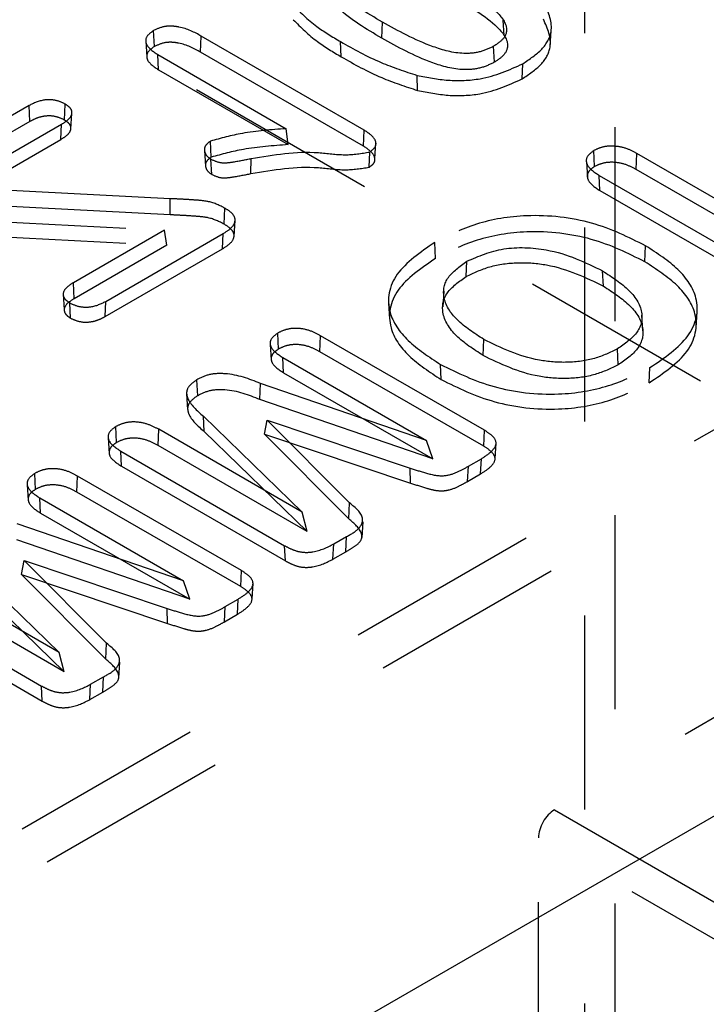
# Model space of a CAD drawing. Header units: inches. Extents: x 1907 to 2452, y -210 to -54.
# Tile 542 of 656: x 2010.555 to 2010.909, y -194.38 to -193.873. Entities that reach past the tile are written whole.
import ezdxf

# ---------------------------------------------------------------- set-up
doc = ezdxf.new("R2010")
doc.units = ezdxf.units.IN
doc.header["$LTSCALE"] = 0.5
doc.header["$MEASUREMENT"] = 0
doc.linetypes.add('HIDDEN', pattern=[0.225, 0.15, -0.075])
doc.layers.add('SID-M-H', color=4, linetype='HIDDEN')
doc.layers.add('SID-M-S', color=105, linetype='Continuous')

msp = doc.modelspace()

# ---------------------------------------------------------------- linework, layer by layer
at = {"layer": 'SID-M-H'}
for p, q in [((2012.98429, -195.25915), (1991.78034, -183.01837)), ((2010.846, -192.98005), (2010.846, -195.57012)), ((2010.8615, -193.52844), (2010.8615, -195.16185)), ((2010.74144, -193.88257), (2010.7418, -193.87432)), ((2010.80456, -193.88122), (2010.80408, -193.87329)), ((2010.6242, -193.88686), (2010.62384, -193.87861)), ((2010.64803, -193.88971), (2010.64839, -193.88146)), ((2010.73232, -193.92991), (2010.64839, -193.88146)), ((2010.82829, -193.8867), (2010.8288, -193.87869)), ((2010.61977, -193.88414), (2010.62029, -193.89216)), ((2010.72057, -193.89218), (2010.72021, -193.88435)), ((2010.79945, -193.89497), (2010.79909, -193.88672)), ((2010.62632, -193.89883), (2010.62595, -193.891)), ((2010.62595, -193.891), (2010.69211, -193.9292)), ((2010.73195, -193.93816), (2010.64803, -193.88971)), ((2010.81371, -193.90358), (2010.81408, -193.89575)), ((2010.62632, -193.89883), (2010.6932, -193.93744)), ((2010.75991, -193.90952), (2010.7597, -193.90175)), ((2010.55966, -193.91727), (2010.49052, -193.95718)), ((2010.56001, -193.92552), (2010.55966, -193.91727)), ((2010.57786, -193.92474), (2010.57823, -193.91649)), ((2010.5812, -193.92935), (2010.58171, -193.92134)), ((2010.56001, -193.92552), (2010.49089, -193.96543)), ((2010.52001, -193.95944), (2010.57636, -193.92691)), ((2010.57599, -193.93474), (2010.57636, -193.92691)), ((2010.6932, -193.93744), (2010.69211, -193.9292)), ((2010.73195, -193.93816), (2010.73232, -193.92991)), ((2010.51886, -193.96772), (2010.57599, -193.93474)), ((2010.65345, -193.9439), (2010.65309, -193.93565)), ((2010.73787, -193.94454), (2010.73838, -193.93648)), ((2011.16235, -193.94032), (2010.43854, -194.35816)), ((2010.65008, -193.94043), (2010.65059, -193.94846)), ((2010.73487, -193.94909), (2010.73524, -193.94126)), ((2010.85115, -193.9487), (2010.85079, -193.94045)), ((2010.87259, -193.95024), (2010.87295, -193.94199)), ((2010.9357, -193.97821), (2010.87295, -193.94199)), ((2010.65376, -193.95274), (2010.65339, -193.94492)), ((2010.674, -193.95236), (2010.67417, -193.9446)), ((2010.84689, -193.94632), (2010.8474, -193.95433)), ((2010.8539, -193.96111), (2010.85353, -193.95328)), ((2010.85353, -193.95328), (2010.93661, -194.00124)), ((2010.93655, -193.98716), (2010.87259, -193.95024)), ((2011.17511, -193.95732), (2010.4513, -194.37517)), ((2010.63239, -193.96528), (2010.52001, -193.95944)), ((2010.8539, -193.96111), (2010.93697, -194.00907)), ((2010.63234, -193.97362), (2010.51886, -193.96772)), ((2010.63234, -193.97362), (2010.63239, -193.96528)), ((2010.66023, -193.97841), (2010.66059, -193.97017)), ((2010.50959, -193.9754), (2010.62945, -193.98144)), ((2010.66532, -193.98459), (2010.66584, -193.97657)), ((2010.50963, -193.98314), (2010.6306, -193.98924)), ((2010.62945, -193.98144), (2010.58245, -194.00857)), ((2010.59915, -194.01822), (2010.65972, -193.98325)), ((2010.6306, -193.98924), (2010.62945, -193.98144)), ((2010.65935, -193.99108), (2010.65972, -193.98325)), ((2010.6306, -193.98924), (2010.58282, -194.01682)), ((2010.7691, -193.99607), (2010.76873, -193.98782)), ((2010.87703, -193.9978), (2010.87739, -193.98955)), ((2010.59879, -194.02604), (2010.65935, -193.99108)), ((2010.78494, -194.00536), (2010.7853, -193.99754)), ((2010.85564, -194.01032), (2010.85527, -194.0025)), ((2010.58282, -194.01682), (2010.58245, -194.00857)), ((2010.57722, -194.01442), (2010.57773, -194.02246)), ((2010.77337, -194.01302), (2010.77285, -194.02105)), ((2010.58101, -194.02686), (2010.58064, -194.01903)), ((2010.59879, -194.02604), (2010.59915, -194.01822)), ((2010.74487, -194.01919), (2010.74538, -194.02721)), ((2010.9035, -194.03159), (2010.90401, -194.02356)), ((2010.87606, -194.03335), (2010.87554, -194.02533)), ((2010.68819, -194.04277), (2010.68782, -194.03453)), ((2010.70954, -194.04415), (2010.7099, -194.03589)), ((2010.79437, -194.08466), (2010.7099, -194.03589)), ((2010.79366, -194.0461), (2010.79402, -194.03785)), ((2010.68396, -194.04039), (2010.68448, -194.0484)), ((2010.794, -194.0929), (2010.70954, -194.04415)), ((2010.86331, -194.05096), (2010.86295, -194.04271)), ((2010.69085, -194.05501), (2010.69048, -194.04718)), ((2010.69048, -194.04718), (2010.76449, -194.08991)), ((2010.69085, -194.05501), (2010.76777, -194.09942)), ((2010.77212, -194.05854), (2010.77175, -194.05071)), ((2010.87929, -194.06018), (2010.87965, -194.05235)), ((2010.64654, -194.06682), (2010.64617, -194.05857)), ((2010.67858, -194.06877), (2010.67884, -194.06048)), ((2010.76449, -194.08991), (2010.67884, -194.06048)), ((2010.64085, -194.06591), (2010.64137, -194.07394)), ((2010.76777, -194.09942), (2010.67858, -194.06877)), ((2010.64993, -194.08532), (2010.64948, -194.07743)), ((2010.64948, -194.07743), (2010.70046, -194.12687)), ((2010.68096, -194.08668), (2010.68236, -194.07946)), ((2010.72484, -194.12211), (2010.68236, -194.07946)), ((2010.68236, -194.07946), (2010.75605, -194.1041)), ((2010.60474, -194.09095), (2010.60437, -194.0827)), ((2010.62609, -194.0924), (2010.62645, -194.08415)), ((2010.70046, -194.12687), (2010.62645, -194.08415)), ((2010.64993, -194.08532), (2010.70302, -194.1368)), ((2010.794, -194.0929), (2010.79437, -194.08466)), ((2010.6004, -194.08856), (2010.60092, -194.09657)), ((2010.72439, -194.1303), (2010.68096, -194.08668)), ((2010.68096, -194.08668), (2010.75631, -194.11188)), ((2010.76777, -194.09942), (2010.76449, -194.08991)), ((2010.60727, -194.10319), (2010.6069, -194.09536)), ((2010.6069, -194.09536), (2010.69137, -194.14412)), ((2010.70302, -194.1368), (2010.62609, -194.0924)), ((2010.79982, -194.09924), (2010.80034, -194.0912)), ((2010.78606, -194.10317), (2010.79276, -194.0993)), ((2010.79239, -194.10713), (2010.79276, -194.0993)), ((2010.60727, -194.10319), (2010.69173, -194.15195)), ((2010.75631, -194.11188), (2010.75605, -194.1041)), ((2010.7857, -194.11099), (2010.78606, -194.10317)), ((2010.56291, -194.11509), (2010.56255, -194.10685)), ((2010.58426, -194.11646), (2010.58462, -194.10821)), ((2010.6691, -194.15698), (2010.58462, -194.10821)), ((2010.7857, -194.11099), (2010.79239, -194.10713)), ((2010.55869, -194.11271), (2010.5592, -194.12072)), ((2010.56557, -194.12733), (2010.5652, -194.1195)), ((2010.5652, -194.1195), (2010.63921, -194.16223)), ((2010.66873, -194.16522), (2010.58426, -194.11646)), ((2010.72439, -194.1303), (2010.72484, -194.12211)), ((2010.56557, -194.12733), (2010.6425, -194.17174)), ((2010.70302, -194.1368), (2010.70046, -194.12687)), ((2010.63921, -194.16223), (2010.55357, -194.1328)), ((2010.73125, -194.13986), (2010.73177, -194.13184)), ((2010.6425, -194.17174), (2010.5533, -194.14109)), ((2010.71664, -194.14324), (2010.72332, -194.13939)), ((2010.72295, -194.14722), (2010.72332, -194.13939)), ((2010.69173, -194.15195), (2010.69137, -194.14412)), ((2010.71628, -194.15107), (2010.71664, -194.14324)), ((2010.52421, -194.14975), (2010.57518, -194.19919)), ((2010.55568, -194.159), (2010.55709, -194.15178)), ((2010.59957, -194.19443), (2010.55709, -194.15178)), ((2010.55709, -194.15178), (2010.63078, -194.17642)), ((2010.71628, -194.15107), (2010.72295, -194.14722)), ((2010.57518, -194.19919), (2010.50117, -194.15646)), ((2010.66873, -194.16522), (2010.6691, -194.15698)), ((2010.52465, -194.15763), (2010.57774, -194.20912)), ((2010.59912, -194.20262), (2010.55568, -194.159)), ((2010.55568, -194.159), (2010.63103, -194.18419)), ((2010.57774, -194.20912), (2010.50081, -194.16472)), ((2010.6425, -194.17174), (2010.63921, -194.16223)), ((2010.67455, -194.17156), (2010.67506, -194.16352)), ((2010.48162, -194.16768), (2010.56609, -194.21644)), ((2010.66079, -194.17549), (2010.66749, -194.17162)), ((2010.66712, -194.17945), (2010.66749, -194.17162)), ((2010.48199, -194.17551), (2010.56645, -194.22427)), ((2010.63103, -194.18419), (2010.63078, -194.17642)), ((2010.66043, -194.18331), (2010.66079, -194.17549)), ((2010.66043, -194.18331), (2010.66712, -194.17945)), ((2010.9844, -194.19135), (2010.83043, -194.28024)), ((2010.59912, -194.20262), (2010.59957, -194.19443)), ((2010.57774, -194.20912), (2010.57518, -194.19919)), ((2010.60598, -194.21218), (2010.60649, -194.20416)), ((2010.59137, -194.21556), (2010.59804, -194.21171)), ((2010.59768, -194.21954), (2010.59804, -194.21171)), ((2010.56645, -194.22427), (2010.56609, -194.21644)), ((2010.59101, -194.22339), (2010.59137, -194.21556)), ((2010.59101, -194.22339), (2010.59768, -194.21954)), ((2010.83043, -194.28024), (2010.96547, -194.35819)), ((2010.82222, -194.62785), (2010.82222, -194.29462)), ((2010.95712, -194.37249), (2010.82222, -194.29462))]:
    msp.add_line(p, q, dxfattribs=at)
msp.add_ellipse((2010.83058, -194.28997), major_axis=(0.00575, 0.01032), ratio=0.587367, start_param=0.776279, end_param=2.329622, dxfattribs=at)
for points, knots in [([(2010.7418, -193.87432), (2010.73376, -193.86957), (2010.72172, -193.86246), (2010.71269, -193.85157), (2010.71425, -193.84468), (2010.71802, -193.84212), (2010.7199, -193.84083)], [0, 0, 0, 0, 0.501487, 0.750618, 0.875105, 1, 1, 1, 1]), ([(2010.74144, -193.88257), (2010.73337, -193.8778), (2010.72124, -193.87064), (2010.71215, -193.85963), (2010.71376, -193.8526), (2010.71761, -193.84997), (2010.71954, -193.84866)], [0, 0, 0, 0, 0.497472, 0.7473126, 0.8738189, 1, 1, 1, 1]), ([(2010.77858, -193.85376), (2010.7865, -193.85843), (2010.79834, -193.8654), (2010.80689, -193.87629), (2010.8047, -193.88299), (2010.80096, -193.88548), (2010.79909, -193.88672)], [0, 0, 0, 0, 0.501532, 0.750433, 0.874965, 1, 1, 1, 1]), ([(2010.77895, -193.86159), (2010.78689, -193.86627), (2010.79883, -193.8733), (2010.80743, -193.88432), (2010.80518, -193.89115), (2010.80136, -193.8937), (2010.79945, -193.89497)], [0, 0, 0, 0, 0.497553, 0.747354, 0.873984, 1, 1, 1, 1]), ([(2010.69537, -193.86511), (2010.69926, -193.86903), (2010.70621, -193.87603), (2010.71593, -193.8818), (2010.72021, -193.88435)], [0, 0, 0, 0, 0.5595544, 1, 1, 1, 1]), ([(2010.81408, -193.89575), (2010.81764, -193.89336), (2010.82477, -193.88858), (2010.83087, -193.87748), (2010.82738, -193.86952), (2010.82526, -193.86466)], [0, 0, 0, 0, 0.280797, 0.561025, 1, 1, 1, 1]), ([(2010.81371, -193.90358), (2010.81725, -193.90121), (2010.8243, -193.89648), (2010.83033, -193.88549), (2010.82688, -193.87762), (2010.82477, -193.8728)], [0, 0, 0, 0, 0.281046, 0.560629, 1, 1, 1, 1]), ([(2010.64839, -193.88146), (2010.64483, -193.87957), (2010.64037, -193.8772), (2010.63341, -193.87629), (2010.62857, -193.87643), (2010.62573, -193.87774), (2010.62384, -193.87861)], [0, 0, 0, 0, 0.499468, 0.625552, 0.750747, 1, 1, 1, 1]), ([(2010.69584, -193.87303), (2010.69971, -193.87692), (2010.70663, -193.88389), (2010.71631, -193.88964), (2010.72057, -193.89218)], [0, 0, 0, 0, 0.559087, 1, 1, 1, 1]), ([(2010.79909, -193.88672), (2010.7969, -193.8878), (2010.79252, -193.88995), (2010.78077, -193.89102), (2010.7622, -193.88563), (2010.74998, -193.87885), (2010.7418, -193.87432)], [0, 0, 0, 0, 0.125052, 0.249629, 0.498484, 1, 1, 1, 1]), ([(2010.62384, -193.87861), (2010.6224, -193.87966), (2010.61953, -193.88174), (2010.61967, -193.8868), (2010.62357, -193.88941), (2010.62595, -193.891)], [0, 0, 0, 0, 0.280361, 0.559919, 1, 1, 1, 1]), ([(2010.79945, -193.89497), (2010.79722, -193.89607), (2010.79273, -193.89827), (2010.78074, -193.89937), (2010.76196, -193.89395), (2010.74964, -193.88712), (2010.74144, -193.88257)], [0, 0, 0, 0, 0.126103, 0.252838, 0.502509, 1, 1, 1, 1]), ([(2010.6242, -193.88686), (2010.62281, -193.88787), (2010.62005, -193.88987), (2010.62021, -193.89476), (2010.62399, -193.89728), (2010.62632, -193.89883)], [0, 0, 0, 0, 0.279652, 0.556233, 1, 1, 1, 1]), ([(2010.64803, -193.88971), (2010.64453, -193.88785), (2010.64017, -193.88552), (2010.6334, -193.88462), (2010.62875, -193.88475), (2010.62603, -193.88602), (2010.6242, -193.88686)], [0, 0, 0, 0, 0.505238, 0.630038, 0.752851, 1, 1, 1, 1]), ([(2010.72021, -193.88435), (2010.72689, -193.88814), (2010.73882, -193.8949), (2010.75333, -193.89966), (2010.7597, -193.90175)], [0, 0, 0, 0, 0.56037, 1, 1, 1, 1]), ([(2010.72057, -193.89218), (2010.72724, -193.89595), (2010.73912, -193.90269), (2010.75357, -193.90743), (2010.75991, -193.90952)], [0, 0, 0, 0, 0.561036, 1, 1, 1, 1]), ([(2010.7597, -193.90175), (2010.76494, -193.90278), (2010.77538, -193.90485), (2010.79579, -193.90401), (2010.80715, -193.89888), (2010.81408, -193.89575)], [0, 0, 0, 0, 0.281133, 0.561633, 1, 1, 1, 1]), ([(2010.75991, -193.90952), (2010.76509, -193.91054), (2010.77543, -193.91258), (2010.79563, -193.91175), (2010.80686, -193.90667), (2010.81371, -193.90358)], [0, 0, 0, 0, 0.2815171, 0.5615654, 1, 1, 1, 1]), ([(2010.57823, -193.91649), (2010.57669, -193.91576), (2010.57362, -193.91429), (2010.56602, -193.91411), (2010.56207, -193.91607), (2010.55966, -193.91727)], [0, 0, 0, 0, 0.280869, 0.560441, 1, 1, 1, 1]), ([(2010.57636, -193.92691), (2010.57768, -193.92609), (2010.5803, -193.92446), (2010.58216, -193.92143), (2010.58124, -193.91849), (2010.57923, -193.91716), (2010.57823, -193.91649)], [0, 0, 0, 0, 0.281005, 0.560058, 0.779623, 1, 1, 1, 1]), ([(2010.57786, -193.92474), (2010.57638, -193.92403), (2010.57343, -193.92262), (2010.56781, -193.9225), (2010.56336, -193.92375), (2010.56114, -193.92493), (2010.56001, -193.92552)], [0, 0, 0, 0, 0.279917, 0.554869, 0.774656, 1, 1, 1, 1]), ([(2010.57599, -193.93474), (2010.57728, -193.93394), (2010.57982, -193.93237), (2010.58162, -193.92946), (2010.58075, -193.92665), (2010.57883, -193.92538), (2010.57786, -193.92474)], [0, 0, 0, 0, 0.286209, 0.563422, 0.779267, 1, 1, 1, 1]), ([(2010.69211, -193.9292), (2010.68446, -193.92976), (2010.67085, -193.93075), (2010.6585, -193.93416), (2010.65309, -193.93565)], [0, 0, 0, 0, 0.562116, 1, 1, 1, 1]), ([(2010.73524, -193.94126), (2010.73649, -193.94027), (2010.739, -193.93829), (2010.73796, -193.93372), (2010.73446, -193.93136), (2010.73232, -193.92991)], [0, 0, 0, 0, 0.279024, 0.559292, 1, 1, 1, 1]), ([(2010.65309, -193.93565), (2010.65209, -193.93643), (2010.65009, -193.93798), (2010.64989, -193.94074), (2010.6509, -193.94316), (2010.65256, -193.94433), (2010.65339, -193.94492)], [0, 0, 0, 0, 0.279006, 0.559181, 0.779708, 1, 1, 1, 1]), ([(2010.6932, -193.93744), (2010.68538, -193.938), (2010.67153, -193.93899), (2010.65893, -193.94241), (2010.65345, -193.9439)], [0, 0, 0, 0, 0.564758, 1, 1, 1, 1]), ([(2010.73487, -193.94909), (2010.73574, -193.9485), (2010.73747, -193.94732), (2010.73812, -193.94497), (2010.73709, -193.94161), (2010.73407, -193.93958), (2010.73195, -193.93816)], [0, 0, 0, 0, 0.186283, 0.369271, 0.555719, 1, 1, 1, 1]), ([(2010.87295, -193.94199), (2010.87121, -193.94107), (2010.86775, -193.93923), (2010.86137, -193.93795), (2010.85513, -193.9384), (2010.85224, -193.93977), (2010.85079, -193.94045)], [0, 0, 0, 0, 0.280987, 0.560341, 0.780079, 1, 1, 1, 1]), ([(2010.65345, -193.9439), (2010.6525, -193.94464), (2010.6506, -193.94612), (2010.65042, -193.94875), (2010.65138, -193.95107), (2010.65297, -193.95218), (2010.65376, -193.95274)], [0, 0, 0, 0, 0.2778287, 0.5587448, 0.7791788, 1, 1, 1, 1]), ([(2010.67417, -193.9446), (2010.68567, -193.94264), (2010.70174, -193.9399), (2010.7222, -193.94335), (2010.73098, -193.94195), (2010.73524, -193.94126)], [0, 0, 0, 0, 0.565817, 0.78979, 1, 1, 1, 1]), ([(2010.85079, -193.94045), (2010.84933, -193.94155), (2010.84642, -193.94375), (2010.84701, -193.94897), (2010.85105, -193.95164), (2010.85353, -193.95328)], [0, 0, 0, 0, 0.2797365, 0.5592898, 1, 1, 1, 1]), ([(2010.65339, -193.94492), (2010.65509, -193.94569), (2010.65848, -193.94725), (2010.6662, -193.94618), (2010.67114, -193.9452), (2010.67417, -193.9446)], [0, 0, 0, 0, 0.277972, 0.557563, 1, 1, 1, 1]), ([(2010.674, -193.95236), (2010.68557, -193.95038), (2010.70171, -193.94763), (2010.72209, -193.95107), (2010.73075, -193.94973), (2010.73487, -193.94909)], [0, 0, 0, 0, 0.5709798, 0.7963058, 1, 1, 1, 1]), ([(2010.85115, -193.9487), (2010.85016, -193.94937), (2010.84817, -193.95071), (2010.8471, -193.95333), (2010.848, -193.9572), (2010.85146, -193.95949), (2010.8539, -193.96111)], [0, 0, 0, 0, 0.1867327, 0.3714907, 0.5567335, 1, 1, 1, 1]), ([(2010.87259, -193.95024), (2010.87089, -193.94933), (2010.86751, -193.94754), (2010.86134, -193.9463), (2010.85533, -193.94673), (2010.85255, -193.94804), (2010.85115, -193.9487)], [0, 0, 0, 0, 0.285182, 0.563568, 0.780924, 1, 1, 1, 1]), ([(2010.65376, -193.95274), (2010.65538, -193.95349), (2010.65863, -193.95498), (2010.66613, -193.95391), (2010.67098, -193.95295), (2010.674, -193.95236)], [0, 0, 0, 0, 0.272166, 0.548209, 1, 1, 1, 1]), ([(2010.66059, -193.97017), (2010.65795, -193.96884), (2010.65358, -193.96665), (2010.64561, -193.96602), (2010.63904, -193.96557), (2010.6346, -193.96538), (2010.63239, -193.96528)], [0, 0, 0, 0, 0.33855, 0.55875, 0.779375, 1, 1, 1, 1]), ([(2010.66023, -193.97841), (2010.65764, -193.97711), (2010.65335, -193.97496), (2010.64551, -193.97435), (2010.63898, -193.9739), (2010.63456, -193.97371), (2010.63234, -193.97362)], [0, 0, 0, 0, 0.33569, 0.554551, 0.777137, 1, 1, 1, 1]), ([(2010.65972, -193.98325), (2010.66137, -193.98221), (2010.66463, -193.98014), (2010.66648, -193.97616), (2010.66443, -193.97263), (2010.66187, -193.97099), (2010.66059, -193.97017)], [0, 0, 0, 0, 0.28096, 0.559109, 0.779245, 1, 1, 1, 1]), ([(2010.87739, -193.98955), (2010.86864, -193.98518), (2010.85118, -193.97647), (2010.81836, -193.97254), (2010.78919, -193.97746), (2010.77556, -193.98436), (2010.76873, -193.98782)], [0, 0, 0, 0, 0.280499, 0.559392, 0.779335, 1, 1, 1, 1]), ([(2010.65935, -193.99108), (2010.66096, -193.99006), (2010.66414, -193.98806), (2010.66594, -193.98421), (2010.66395, -193.9808), (2010.66148, -193.97922), (2010.66023, -193.97841)], [0, 0, 0, 0, 0.284279, 0.559568, 0.777613, 1, 1, 1, 1]), ([(2010.87703, -193.9978), (2010.86832, -193.99345), (2010.85098, -193.98479), (2010.81838, -193.98089), (2010.78943, -193.98577), (2010.77589, -193.99263), (2010.7691, -193.99607)], [0, 0, 0, 0, 0.280942, 0.559496, 0.779118, 1, 1, 1, 1]), ([(2010.76873, -193.98782), (2010.76126, -193.99297), (2010.74637, -194.00325), (2010.74291, -194.02271), (2010.7538, -194.03892), (2010.76576, -194.04678), (2010.77175, -194.05071)], [0, 0, 0, 0, 0.280088, 0.558604, 0.779028, 1, 1, 1, 1]), ([(2010.87965, -194.05235), (2010.88716, -194.04723), (2010.90214, -194.03701), (2010.90616, -194.01759), (2010.89543, -194.0013), (2010.88341, -193.99347), (2010.87739, -193.98955)], [0, 0, 0, 0, 0.280165, 0.558698, 0.779043, 1, 1, 1, 1]), ([(2010.7853, -193.99754), (2010.79133, -193.99493), (2010.80337, -193.98973), (2010.83165, -193.99092), (2010.84631, -193.9981), (2010.85527, -194.0025)], [0, 0, 0, 0, 0.279993, 0.559592, 1, 1, 1, 1]), ([(2010.7691, -193.99607), (2010.76167, -194.00119), (2010.74688, -194.01139), (2010.74344, -194.03071), (2010.75427, -194.04681), (2010.76616, -194.05462), (2010.77212, -194.05854)], [0, 0, 0, 0, 0.280257, 0.558297, 0.77862, 1, 1, 1, 1]), ([(2010.79402, -194.03785), (2010.7891, -194.03466), (2010.77927, -194.02828), (2010.77214, -194.0168), (2010.77424, -194.00544), (2010.78161, -194.00017), (2010.7853, -193.99754)], [0, 0, 0, 0, 0.280968, 0.56052, 0.7802, 1, 1, 1, 1]), ([(2010.78494, -194.00536), (2010.78882, -194.00352), (2010.79658, -193.99984), (2010.81157, -193.99773), (2010.83346, -193.99955), (2010.84651, -194.00589), (2010.85564, -194.01032)], [0, 0, 0, 0, 0.187389, 0.375014, 0.562503, 1, 1, 1, 1]), ([(2010.87929, -194.06018), (2010.88676, -194.05509), (2010.90163, -194.04494), (2010.90563, -194.02565), (2010.89497, -194.00949), (2010.88302, -194.0017), (2010.87703, -193.9978)], [0, 0, 0, 0, 0.280361, 0.558436, 0.77866, 1, 1, 1, 1]), ([(2010.85527, -194.0025), (2010.86018, -194.00569), (2010.86998, -194.01206), (2010.87698, -194.02361), (2010.87406, -194.03488), (2010.86666, -194.0401), (2010.86295, -194.04271)], [0, 0, 0, 0, 0.280961, 0.560426, 0.779933, 1, 1, 1, 1]), ([(2010.58245, -194.00857), (2010.58115, -194.0094), (2010.57855, -194.01104), (2010.5768, -194.01408), (2010.57772, -194.01701), (2010.57967, -194.01836), (2010.58064, -194.01903)], [0, 0, 0, 0, 0.280817, 0.559947, 0.779888, 1, 1, 1, 1]), ([(2010.79366, -194.0461), (2010.7887, -194.04288), (2010.7788, -194.03645), (2010.77161, -194.02486), (2010.77374, -194.01336), (2010.78121, -194.00803), (2010.78494, -194.00536)], [0, 0, 0, 0, 0.279788, 0.559453, 0.779811, 1, 1, 1, 1]), ([(2010.85564, -194.01032), (2010.86058, -194.01354), (2010.87046, -194.01996), (2010.87751, -194.03163), (2010.87456, -194.04303), (2010.86706, -194.04832), (2010.86331, -194.05096)], [0, 0, 0, 0, 0.279842, 0.559426, 0.779748, 1, 1, 1, 1]), ([(2010.58282, -194.01682), (2010.58155, -194.01762), (2010.57904, -194.01921), (2010.57734, -194.02213), (2010.57821, -194.02492), (2010.58007, -194.02621), (2010.58101, -194.02686)], [0, 0, 0, 0, 0.28526, 0.562957, 0.78023, 1, 1, 1, 1]), ([(2010.58064, -194.01903), (2010.58219, -194.01975), (2010.58528, -194.02118), (2010.59281, -194.02133), (2010.59675, -194.0194), (2010.59915, -194.01822)], [0, 0, 0, 0, 0.280689, 0.560513, 1, 1, 1, 1]), ([(2010.58101, -194.02686), (2010.5825, -194.02755), (2010.58546, -194.02892), (2010.59103, -194.02901), (2010.59548, -194.0278), (2010.59768, -194.02663), (2010.59879, -194.02604)], [0, 0, 0, 0, 0.279235, 0.55476, 0.77457, 1, 1, 1, 1]), ([(2010.68782, -194.03453), (2010.68639, -194.03561), (2010.68353, -194.03778), (2010.68401, -194.04294), (2010.68802, -194.04557), (2010.69048, -194.04718)], [0, 0, 0, 0, 0.279801, 0.5595, 1, 1, 1, 1]), ([(2010.7099, -194.03589), (2010.70816, -194.03498), (2010.70469, -194.03315), (2010.6983, -194.03183), (2010.6921, -194.03245), (2010.68925, -194.03383), (2010.68782, -194.03453)], [0, 0, 0, 0, 0.280951, 0.559964, 0.779739, 1, 1, 1, 1]), ([(2010.86295, -194.04271), (2010.85919, -194.04452), (2010.85167, -194.04813), (2010.83707, -194.05013), (2010.81571, -194.0484), (2010.80296, -194.0422), (2010.79402, -194.03785)], [0, 0, 0, 0, 0.18712, 0.373893, 0.56098, 1, 1, 1, 1]), ([(2010.68819, -194.04277), (2010.68721, -194.04344), (2010.68526, -194.04476), (2010.68419, -194.04735), (2010.68498, -194.05117), (2010.68842, -194.05342), (2010.69085, -194.05501)], [0, 0, 0, 0, 0.186999, 0.371713, 0.557134, 1, 1, 1, 1]), ([(2010.70954, -194.04415), (2010.70783, -194.04324), (2010.70446, -194.04147), (2010.69828, -194.04018), (2010.69231, -194.04077), (2010.68957, -194.0421), (2010.68819, -194.04277)], [0, 0, 0, 0, 0.285047, 0.562619, 0.779802, 1, 1, 1, 1]), ([(2010.86331, -194.05096), (2010.85951, -194.05279), (2010.8519, -194.05645), (2010.83711, -194.05847), (2010.81554, -194.05673), (2010.80267, -194.05048), (2010.79366, -194.0461)], [0, 0, 0, 0, 0.187349, 0.374792, 0.562344, 1, 1, 1, 1]), ([(2010.67884, -194.06048), (2010.67309, -194.05822), (2010.66508, -194.05508), (2010.65231, -194.05549), (2010.64822, -194.05754), (2010.64617, -194.05857)], [0, 0, 0, 0, 0.560081, 0.779734, 1, 1, 1, 1]), ([(2010.77175, -194.05071), (2010.78047, -194.05501), (2010.79786, -194.06358), (2010.83039, -194.06746), (2010.8593, -194.06257), (2010.87286, -194.05576), (2010.87965, -194.05235)], [0, 0, 0, 0, 0.280467, 0.559364, 0.779372, 1, 1, 1, 1]), ([(2010.64617, -194.05857), (2010.64425, -194.05995), (2010.64135, -194.06202), (2010.64065, -194.06555), (2010.6419, -194.07074), (2010.64611, -194.07446), (2010.64948, -194.07743)], [0, 0, 0, 0, 0.248636, 0.37389, 0.499113, 1, 1, 1, 1]), ([(2010.77212, -194.05854), (2010.78079, -194.06281), (2010.79807, -194.07133), (2010.83037, -194.07519), (2010.85906, -194.07033), (2010.87254, -194.06357), (2010.87929, -194.06018)], [0, 0, 0, 0, 0.280873, 0.559442, 0.779161, 1, 1, 1, 1]), ([(2010.67858, -194.06877), (2010.6729, -194.06653), (2010.66504, -194.06344), (2010.65251, -194.06382), (2010.64854, -194.06581), (2010.64654, -194.06682)], [0, 0, 0, 0, 0.5645026, 0.7811926, 1, 1, 1, 1]), ([(2010.64654, -194.06682), (2010.64466, -194.06816), (2010.64184, -194.07017), (2010.64118, -194.07359), (2010.64241, -194.0787), (2010.64658, -194.08237), (2010.64993, -194.08532)], [0, 0, 0, 0, 0.246323, 0.369937, 0.493625, 1, 1, 1, 1]), ([(2010.62645, -194.08415), (2010.62471, -194.08323), (2010.62124, -194.0814), (2010.61488, -194.08007), (2010.60865, -194.08063), (2010.6058, -194.08201), (2010.60437, -194.0827)], [0, 0, 0, 0, 0.280959, 0.560029, 0.779778, 1, 1, 1, 1]), ([(2010.60437, -194.0827), (2010.60293, -194.08378), (2010.60004, -194.08594), (2010.6004, -194.09111), (2010.60443, -194.09374), (2010.6069, -194.09536)], [0, 0, 0, 0, 0.280121, 0.559565, 1, 1, 1, 1]), ([(2010.79276, -194.0993), (2010.79459, -194.09813), (2010.79823, -194.09579), (2010.80126, -194.09143), (2010.79874, -194.0874), (2010.79583, -194.08558), (2010.79437, -194.08466)], [0, 0, 0, 0, 0.281238, 0.560244, 0.77914, 1, 1, 1, 1]), ([(2010.60474, -194.09095), (2010.60376, -194.09162), (2010.60181, -194.09294), (2010.60064, -194.09551), (2010.6014, -194.09935), (2010.60484, -194.1016), (2010.60727, -194.10319)], [0, 0, 0, 0, 0.187214, 0.372159, 0.557204, 1, 1, 1, 1]), ([(2010.62609, -194.0924), (2010.62438, -194.09149), (2010.62101, -194.08972), (2010.61486, -194.08842), (2010.60886, -194.08895), (2010.60612, -194.09028), (2010.60474, -194.09095)], [0, 0, 0, 0, 0.285086, 0.5628219, 0.780014, 1, 1, 1, 1]), ([(2010.79239, -194.10713), (2010.79419, -194.10598), (2010.79774, -194.1037), (2010.80072, -194.09947), (2010.79826, -194.09557), (2010.79544, -194.0938), (2010.794, -194.0929)], [0, 0, 0, 0, 0.2846728, 0.5615011, 0.7768975, 1, 1, 1, 1]), ([(2010.58462, -194.10821), (2010.58288, -194.1073), (2010.57942, -194.10547), (2010.57303, -194.10415), (2010.56682, -194.10477), (2010.56397, -194.10615), (2010.56255, -194.10685)], [0, 0, 0, 0, 0.2809512, 0.5599643, 0.7797394, 1, 1, 1, 1]), ([(2010.75605, -194.1041), (2010.75878, -194.10501), (2010.7642, -194.10682), (2010.77325, -194.10886), (2010.78072, -194.10617), (2010.78428, -194.10417), (2010.78606, -194.10317)], [0, 0, 0, 0, 0.281909, 0.559102, 0.778555, 1, 1, 1, 1]), ([(2010.56255, -194.10685), (2010.56112, -194.10793), (2010.55825, -194.1101), (2010.55873, -194.11526), (2010.56275, -194.11789), (2010.5652, -194.1195)], [0, 0, 0, 0, 0.279801, 0.5595, 1, 1, 1, 1]), ([(2010.75631, -194.11188), (2010.75899, -194.11274), (2010.76321, -194.11411), (2010.76862, -194.11563), (2010.77271, -194.11596), (2010.77724, -194.11527), (2010.78145, -194.11336), (2010.7844, -194.11172), (2010.7857, -194.11099)], [0, 0, 0, 0, 0.274424, 0.430963, 0.532347, 0.634162, 0.838564, 1, 1, 1, 1]), ([(2010.56291, -194.11509), (2010.56193, -194.11576), (2010.55998, -194.11708), (2010.55892, -194.11967), (2010.55971, -194.12349), (2010.56315, -194.12574), (2010.56557, -194.12733)], [0, 0, 0, 0, 0.186999, 0.371713, 0.557134, 1, 1, 1, 1]), ([(2010.58426, -194.11646), (2010.58256, -194.11556), (2010.57919, -194.11379), (2010.57301, -194.1125), (2010.56703, -194.11309), (2010.56429, -194.11442), (2010.56291, -194.11509)], [0, 0, 0, 0, 0.285047, 0.562619, 0.779802, 1, 1, 1, 1]), ([(2010.72332, -194.13939), (2010.72567, -194.1381), (2010.73032, -194.13557), (2010.73291, -194.1286), (2010.72792, -194.12459), (2010.72484, -194.12211)], [0, 0, 0, 0, 0.2824257, 0.5564707, 1, 1, 1, 1]), ([(2010.72295, -194.14722), (2010.72441, -194.14634), (2010.72729, -194.1446), (2010.73119, -194.14166), (2010.73138, -194.13615), (2010.7273, -194.13273), (2010.72439, -194.1303)], [0, 0, 0, 0, 0.189865, 0.375624, 0.554542, 1, 1, 1, 1]), ([(2010.69137, -194.14412), (2010.69271, -194.14484), (2010.69538, -194.14626), (2010.7004, -194.14774), (2010.70865, -194.14734), (2010.71334, -194.14494), (2010.71664, -194.14324)], [0, 0, 0, 0, 0.18788, 0.37488, 0.560687, 1, 1, 1, 1]), ([(2010.69173, -194.15195), (2010.69304, -194.15265), (2010.69565, -194.15404), (2010.7005, -194.15547), (2010.70849, -194.15507), (2010.71305, -194.15273), (2010.71628, -194.15107)], [0, 0, 0, 0, 0.189984, 0.375633, 0.557036, 1, 1, 1, 1]), ([(2010.66749, -194.17162), (2010.66932, -194.17045), (2010.67296, -194.16811), (2010.67598, -194.16375), (2010.67347, -194.15972), (2010.67056, -194.1579), (2010.6691, -194.15698)], [0, 0, 0, 0, 0.281238, 0.560244, 0.77914, 1, 1, 1, 1]), ([(2010.66712, -194.17945), (2010.66892, -194.1783), (2010.67247, -194.17602), (2010.67545, -194.17179), (2010.67299, -194.16789), (2010.67016, -194.16612), (2010.66873, -194.16522)], [0, 0, 0, 0, 0.2846728, 0.5615011, 0.7768975, 1, 1, 1, 1]), ([(2010.63078, -194.17642), (2010.63351, -194.17733), (2010.63892, -194.17914), (2010.64797, -194.18118), (2010.65544, -194.17849), (2010.659, -194.17649), (2010.66079, -194.17549)], [0, 0, 0, 0, 0.281909, 0.559102, 0.778555, 1, 1, 1, 1]), ([(2010.63103, -194.18419), (2010.63372, -194.18506), (2010.63793, -194.18643), (2010.64335, -194.18795), (2010.64743, -194.18828), (2010.65196, -194.18759), (2010.65618, -194.18568), (2010.65913, -194.18404), (2010.66043, -194.18331)], [0, 0, 0, 0, 0.274424, 0.430963, 0.532347, 0.634162, 0.838564, 1, 1, 1, 1]), ([(2010.59804, -194.21171), (2010.6004, -194.21042), (2010.60504, -194.20789), (2010.60763, -194.20092), (2010.60265, -194.19691), (2010.59957, -194.19443)], [0, 0, 0, 0, 0.282426, 0.556471, 1, 1, 1, 1]), ([(2010.59768, -194.21954), (2010.59913, -194.21866), (2010.60202, -194.21692), (2010.60591, -194.21398), (2010.60611, -194.20847), (2010.60203, -194.20505), (2010.59912, -194.20262)], [0, 0, 0, 0, 0.189865, 0.375624, 0.554542, 1, 1, 1, 1]), ([(2010.56609, -194.21644), (2010.56743, -194.21716), (2010.5701, -194.21858), (2010.57512, -194.22006), (2010.58337, -194.21966), (2010.58807, -194.21725), (2010.59137, -194.21556)], [0, 0, 0, 0, 0.18788, 0.37488, 0.560687, 1, 1, 1, 1]), ([(2010.56645, -194.22427), (2010.56777, -194.22497), (2010.57037, -194.22636), (2010.57522, -194.22779), (2010.58322, -194.22739), (2010.58777, -194.22505), (2010.59101, -194.22339)], [0, 0, 0, 0, 0.1899844, 0.3756335, 0.5570358, 1, 1, 1, 1])]:
    msp.add_open_spline(points, degree=3, knots=knots, dxfattribs=at)
at = {"layer": 'SID-M-S'}
msp.add_line((2002.03339, -199.40926), (2015.11487, -191.85749), dxfattribs=at)

doc.saveas('drawing.dxf')
